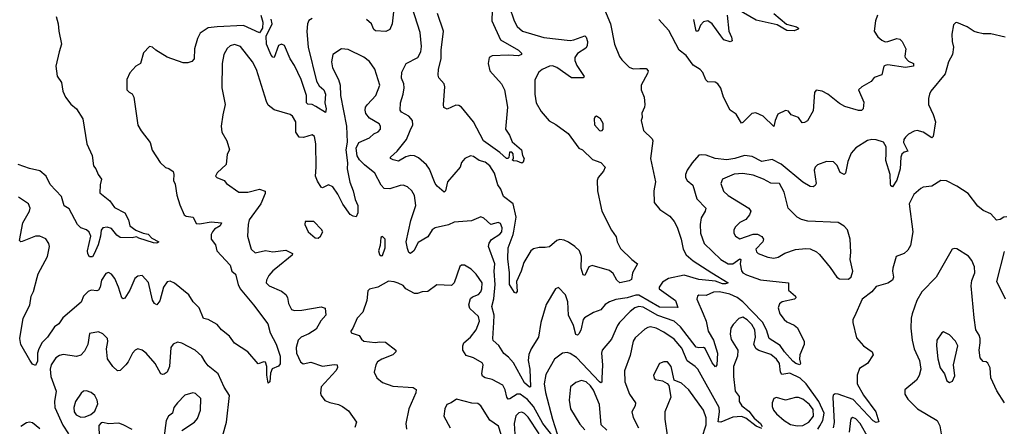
# Model space of a CAD drawing. Extents: x 1603745 to 1745082, y 385868 to 533966.
# Tile 473 of 646: x 1713288 to 1720009, y 467176 to 469953. Entities that reach past the tile are written whole.
import ezdxf

# ---------------------------------------------------------------- set-up
doc = ezdxf.new("R2010")
doc.units = 0

msp = doc.modelspace()

# ---------------------------------------------------------------- linework, layer by layer
at = {"layer": '0CON20XD'}
for points in [[(1715860, 470195), (1715830, 469925), (1715815, 469885.8), (1715787.4, 469872.6), (1715717.4, 469877.4), (1715705, 469885.8), (1715698.1, 469901.9), (1715690.6, 469925), (1715654.6, 469955)], [(1717262.5, 470065), (1717321.5, 469925), (1717348.5, 469785), (1717382.7, 469702.7), (1717398.3, 469678.3), (1717448.3, 469628.3), (1717475, 469618.5), (1717520.6, 469619.4), (1717565, 469619.2), (1717577.1, 469605), (1717574.4, 469585), (1717531.5, 469505), (1717531.5, 469475), (1717550.9, 469425), (1717555.4, 469374.6), (1717553.8, 469355), (1717535.8, 469315), (1717537.5, 469285), (1717531.4, 469265), (1717546.6, 469196.6), (1717605, 469138.8), (1717610.8, 469125), (1717593.8, 469005), (1717627.5, 468845), (1717615.8, 468785), (1717620, 468705), (1717657.4, 468657.4), (1717725, 468610.8), (1717755.7, 468575), (1717775.5, 468535.5), (1717802.9, 468455), (1717817.5, 468385), (1717836.5, 468346.5), (1717885, 468305.4), (1718012.5, 468225), (1718123.3, 468155), (1718105, 468149.6), (1718085, 468149.8), (1718037.5, 468167.5), (1717925, 468177.9), (1717825, 468208.1), (1717716, 468185), (1717675, 468160.8), (1717652.5, 468125), (1717654, 468115), (1717764.4, 468035), (1717781.7, 467988.3), (1717655, 467988.6), (1717515, 468070.9), (1717495, 468071.3), (1717435, 468052.6), (1717358.1, 468041.9), (1717313.1, 468026.9), (1717285, 468006.9), (1717255, 467971.8), (1717205, 467953.5), (1717143.9, 467916.1), (1717134.7, 467905), (1717117.4, 467832.6), (1717105, 467807.5), (1717095, 467799.2), (1717085, 467803.8), (1717069.1, 467865), (1717034.6, 467935), (1717029.2, 468025), (1717015, 468073.3), (1716965, 468123.3), (1716946.2, 468113.8), (1716882.4, 468007.6), (1716845.6, 467885), (1716828.6, 467785), (1716779.7, 467705), (1716764.4, 467665.6), (1716759.5, 467625), (1716769.6, 467565), (1716775.6, 467445), (1716767.5, 467442.5), (1716735, 467472.1), (1716658.2, 467608.2), (1716625, 467647.9), (1716592.9, 467672.9), (1716558.3, 467728.3), (1716521.2, 467761.2), (1716516.9, 467775), (1716525.6, 467884.4), (1716527.1, 467935), (1716510, 467995), (1716524, 468046), (1716534, 468145), (1716528, 468235), (1716532.6, 468285), (1716488.9, 468405), (1716493.3, 468426.7), (1716509, 468451), (1716565, 468488.9), (1716578.8, 468505), (1716581.1, 468531.1), (1716571.1, 468561.1), (1716555, 468568.5), (1716503.1, 468553.1), (1716456.9, 468596.9), (1716435, 468605.7), (1716371.2, 468578.8), (1716255, 468569.6), (1716215, 468551.8), (1716125, 468530.8), (1716102.8, 468517.2), (1716075, 468470), (1716007.7, 468432.3), (1715978.5, 468375), (1715955, 468356.2), (1715945, 468363.3), (1715935, 468391.2), (1715927.1, 468435), (1715958.2, 468581.8), (1715992.2, 468685), (1715982.7, 468752.7), (1715965, 468783.1), (1715935, 468810.6), (1715905, 468821.8), (1715885, 468820.9), (1715815, 468798.8), (1715775, 468801.1), (1715755, 468822.9), (1715711.8, 468905), (1715641.3, 468961.3), (1715606.8, 468996.8), (1715592.6, 469022.6), (1715585.4, 469075), (1715603.5, 469115), (1715675, 469145.6), (1715705, 469172.5), (1715735, 469187.1), (1715750.6, 469205), (1715750.5, 469225), (1715741.7, 469241.7), (1715675, 469281.4), (1715651.7, 469311.7), (1715645.5, 469335), (1715649.5, 469355), (1715662.5, 469375), (1715719.6, 469435), (1715745.5, 469505), (1715712.7, 469615), (1715675, 469666.9), (1715637.3, 469697.3), (1715530.5, 469749.5), (1715485, 469753.1), (1715426.2, 469715), (1715415.7, 469664.3), (1715424.5, 469625), (1715464.8, 469544.8), (1715476.3, 469505), (1715478.6, 469435), (1715518.1, 469225), (1715523.9, 469116.1), (1715514.6, 469065), (1715525.5, 468975.5), (1715523.2, 468935), (1715542.3, 468842.3), (1715563.9, 468785), (1715577.9, 468725), (1715597.3, 468685), (1715596.3, 468633.7), (1715584, 468606), (1715565, 468610), (1715545, 468623.3), (1715495, 468692.7), (1715460.6, 468760.6), (1715425, 468810.8), (1715395, 468825.4), (1715355, 468804.4), (1715345, 468810), (1715321.2, 468851.2), (1715308, 468885), (1715312.7, 468945), (1715309.6, 469105), (1715300.6, 469155), (1715285, 469167.1), (1715225, 469147.8), (1715195, 469151.4), (1715173.6, 469185), (1715173.5, 469255), (1715150, 469295), (1715135, 469305.8), (1715025, 469336.9), (1714985, 469370), (1714971.8, 469395), (1714905, 469613.8), (1714876.7, 469665), (1714795, 469770.5), (1714755, 469783.6), (1714725, 469774.5), (1714705, 469755.7), (1714682.7, 469715), (1714670.4, 469655), (1714666.8, 469486.8), (1714690.9, 469375), (1714675, 469302.5)], [(1716660.5, 468509.5), (1716676.3, 468605), (1716655.5, 468695), (1716591.2, 468745), (1716571.5, 468795), (1716551.2, 468825), (1716528.5, 468905), (1716497.5, 468955), (1716465, 468980.6), (1716425, 468990.8), (1716385, 469018.8), (1716366.4, 469023.6), (1716325.9, 469004.1), (1716303, 468977), (1716294.1, 468945.9), (1716207.5, 468845), (1716195.7, 468785), (1716185, 468776.2), (1716138, 468815), (1716125, 468834), (1716085, 468932), (1716065, 468962.9), (1716009.5, 469009.5), (1715982.8, 469022.8), (1715955, 469024.5), (1715924.7, 469015.3), (1715875, 468987.8), (1715837.5, 468995), (1715820, 469005), (1715818.8, 469015), (1715865.8, 469054.2), (1715929.5, 469135), (1715953.5, 469196.5), (1715972.5, 469235), (1715970, 469265), (1715944.4, 469295), (1715895, 469321.9), (1715885.6, 469335), (1715887.9, 469385), (1715906.5, 469445), (1715912.4, 469487.6), (1715909.5, 469515), (1715894.6, 469554.6), (1715896.2, 469593.8), (1715926.4, 469653.6), (1716005, 469694.4), (1716025.8, 469734.2), (1716030.8, 469769.2), (1716022.2, 469865), (1715966.7, 470036.7)], [(1716514.2, 470015.8), (1716510.4, 469945), (1716570, 469815), (1716693.8, 469745), (1716713.8, 469725), (1716713.6, 469716.4), (1716692.9, 469707.1), (1716625, 469711.8), (1716513, 469707), (1716493.5, 469695), (1716485.4, 469655), (1716497.9, 469605), (1716577.8, 469515), (1716596.9, 469475), (1716618.1, 469355), (1716603.3, 469205), (1716632, 469165), (1716649.5, 469119.5), (1716712.5, 469065), (1716720, 469025), (1716732.5, 469005), (1716725, 468980), (1716715, 468972.5), (1716685, 468987.5), (1716658.3, 468988.3), (1716650, 468995), (1716660, 469005), (1716657.5, 469037.5), (1716648.3, 469048.3), (1716631.7, 469048.3), (1716627, 469013), (1716620, 469005), (1716610, 469005), (1716566.4, 469046.4), (1716455, 469125.8), (1716385, 469254.6), (1716305, 469355.7), (1716285, 469366.9), (1716265, 469369.5), (1716205, 469342), (1716184.4, 469354.4), (1716180.6, 469375), (1716190.6, 469495), (1716185.4, 469515.4), (1716149.5, 469555), (1716145.6, 469575), (1716147.8, 469615), (1716165.5, 469685), (1716164.6, 469745.4), (1716180, 469875), (1716141.1, 469995)], [(1716628.8, 470045), (1716663.6, 469945), (1716685, 469907.5), (1716721.2, 469875), (1716865, 469831.8), (1717045, 469811.2), (1717071.2, 469815), (1717145, 469844), (1717156, 469835), (1717164.3, 469804.3), (1717161.9, 469775), (1717151.9, 469758.1), (1717095, 469722.3), (1717077.3, 469695), (1717077.3, 469675), (1717090.5, 469640.5), (1717141.2, 469565), (1717134.1, 469555.9), (1717055, 469556.9), (1716955, 469626.7), (1716925, 469637.3), (1716904, 469635), (1716855, 469613.6), (1716831.9, 469595), (1716805, 469542.5), (1716804.5, 469445), (1716813.6, 469385), (1716846.7, 469325), (1716902.1, 469262.1), (1716947.4, 469237.4), (1717032.9, 469175), (1717105.9, 469075.9), (1717129.2, 469065), (1717199.1, 468999.1), (1717255, 468976.9), (1717283.8, 468945), (1717272.3, 468917.7), (1717236.2, 468875), (1717230.8, 468855), (1717232.5, 468785), (1717256.9, 468665), (1717261.9, 468645), (1717328.8, 468515), (1717359.1, 468469.1), (1717366, 468435), (1717389.5, 468389.5), (1717466.7, 468315), (1717506.2, 468286.2), (1717471.7, 468225), (1717465, 468178.8), (1717449.2, 468169.2), (1717385, 468156.5), (1717365, 468174.4), (1717339, 468219), (1717315, 468240.4), (1717195, 468274.7), (1717172.3, 468265), (1717145, 468206.2), (1717135, 468211.2), (1717121.2, 468255), (1717123.9, 468335), (1717108.8, 468375), (1717077.8, 468405), (1717035, 468433.6), (1717005, 468446.7), (1716975, 468450.6), (1716955, 468444.2), (1716905, 468402), (1716875, 468396.2), (1716835, 468398), (1716795, 468387.1), (1716777.5, 468375), (1716728.5, 468295), (1716711.8, 468235), (1716680, 468165), (1716685, 468097.5), (1716675, 468086), (1716665, 468089.2), (1716630.5, 468145), (1716630.6, 468225), (1716619.2, 468320.8), (1716623.6, 468395), (1716656.9, 468485), (1716660.5, 468509.5)], [(1718435.8, 469995.8), (1718521.9, 469921.9), (1718590, 469905), (1718604, 469895), (1718602.3, 469887.7), (1718575, 469876.7), (1718525, 469878.6), (1718459.1, 469919.1), (1718315, 469950.7), (1718185, 470026.2)], [(1713537.1, 469975), (1713550.6, 469925), (1713554.3, 469874.3), (1713573.8, 469785), (1713557.1, 469732.9), (1713534.3, 469635.7), (1713545, 469567.5), (1713573.8, 469525), (1713583.3, 469465), (1713600.8, 469425), (1713637, 469377), (1713675.4, 469345.4), (1713720, 469275), (1713745.7, 469105), (1713782.9, 469025), (1713792.5, 468955), (1713808.8, 468935), (1713823.3, 468895), (1713846.2, 468865), (1713836.7, 468825), (1713835, 468770), (1713904, 468715), (1713935, 468670), (1714006.2, 468635), (1714030, 468585), (1714040, 468545), (1714080, 468515), (1714130, 468495), (1714165, 468488.5), (1714190.3, 468460.3), (1714238.8, 468435), (1714225, 468426.2), (1714202, 468428), (1714101.8, 468461.8), (1714085, 468469.2), (1714055, 468463.8), (1713975, 468466.3), (1713952.2, 468482.2), (1713915, 468526.5), (1713885, 468536.5), (1713855, 468531.9), (1713843.8, 468516.2), (1713840.4, 468475), (1713823.9, 468415), (1713797.3, 468352.7), (1713785, 468334), (1713764.4, 468334.4), (1713753.1, 468353.1), (1713750.4, 468375), (1713773.6, 468475), (1713761.3, 468501.3), (1713745, 468517.3), (1713705, 468530.5), (1713682.3, 468555), (1713625, 468660.5), (1713591.9, 468681.9), (1713574.6, 468745), (1713497.1, 468827.1), (1713468.5, 468885), (1713425, 468920.8), (1713355, 468937), (1713277.1, 468965)], [(1714934, 469985), (1714947.3, 469937.3), (1714946.2, 469895), (1714925, 469863.8), (1714815, 469913.3), (1714635, 469905.3), (1714575, 469898.2), (1714519.5, 469860.5), (1714500.9, 469825), (1714480.5, 469755), (1714478.6, 469685), (1714462.1, 469667.9), (1714435, 469658.6), (1714405, 469659.4), (1714295, 469696.2), (1714216.7, 469745), (1714195, 469766.7), (1714175, 469770), (1714134.1, 469725.9), (1714112.5, 469655), (1714080, 469635), (1714040.5, 469589.5), (1714020, 469545), (1714020, 469475), (1714035, 469457.5), (1714055, 469447.5), (1714068, 469425), (1714095, 469232.5), (1714116.2, 469195), (1714178, 469115), (1714193, 469063), (1714247, 468977), (1714282.7, 468942.7), (1714305.9, 468935.9), (1714335.8, 468915.8), (1714341.4, 468895), (1714337.5, 468855), (1714350.2, 468830.2), (1714360.4, 468755), (1714381.9, 468688.1), (1714411.1, 468621.1), (1714425, 468611.1), (1714472, 468605), (1714491.7, 468561.7), (1714515, 468558.4), (1714595, 468571.3), (1714666.7, 468565), (1714656.7, 468545), (1714618.8, 468521.2), (1714604.3, 468505), (1714594.2, 468485), (1714595.8, 468455), (1714624.2, 468415), (1714634, 468375), (1714725, 468276.2), (1714736.2, 468236.2), (1714761.2, 468215), (1714778.6, 468145), (1714792.9, 468115), (1714884.5, 468005), (1714981.2, 467875), (1714998, 467815), (1715037.8, 467737.8), (1715066.5, 467655), (1715066.9, 467603.1), (1715055, 467586.7), (1715011.4, 467568.6), (1715000.7, 467539.3), (1714995, 467480), (1714985, 467470), (1714975.8, 467524.2), (1714976.2, 467585), (1714965, 467613.3), (1714955, 467616.2), (1714915, 467603.3), (1714844.4, 467684.4), (1714753.4, 467743.4), (1714720.7, 467790.7), (1714665, 467835.7), (1714635, 467870), (1714575, 467904.5), (1714542.5, 467912.5), (1714512.9, 467985), (1714471.4, 468025), (1714443.1, 468073.1), (1714345, 468154.4), (1714315, 468167.5), (1714295, 468162.5), (1714270.7, 468125), (1714245, 468033.8), (1714225, 468005.8), (1714208.6, 468015), (1714195, 468038), (1714167.2, 468157.2), (1714125, 468206.2), (1714095, 468201.9), (1714074, 468186), (1714039.5, 468105), (1714005, 468051.2), (1713995, 468046.2), (1713985, 468053.8), (1713963.6, 468125), (1713938, 468185), (1713915, 468213.8), (1713895, 468227.1), (1713875, 468218.6), (1713846.4, 468175), (1713838.5, 468125), (1713826.5, 468105), (1713815, 468101.1), (1713775, 468106.2), (1713755, 468097.5), (1713724.6, 468065), (1713706.8, 468023.2), (1713583.2, 467916.8), (1713555.4, 467874.6), (1713524.7, 467855.3), (1713478.5, 467785), (1713442.5, 467747.5), (1713418.2, 467705), (1713409.6, 467675), (1713410.4, 467619.6), (1713395, 467591.2), (1713375, 467600.8), (1713357.5, 467627.5), (1713295.8, 467735), (1713289.5, 467775), (1713312.5, 467915), (1713357.4, 468002.6), (1713366.7, 468065), (1713383.1, 468096.9), (1713407, 468193), (1713413.5, 468216.5), (1713478.9, 468335), (1713491.5, 468405), (1713486.9, 468425), (1713466.3, 468456.3), (1713425, 468474.5), (1713395, 468473.5), (1713305, 468438), (1713295, 468436.7), (1713286.7, 468445), (1713308.6, 468565), (1713355.5, 468645), (1713358.5, 468665), (1713348.1, 468695), (1713280.2, 468740.2)], [(1715285, 469960.9), (1715262.3, 469947.7), (1715253.2, 469925), (1715248.1, 469871.9), (1715258, 469765), (1715313.4, 469533.4), (1715331.9, 469501.9), (1715364, 469474), (1715374.7, 469444.7), (1715371.6, 469385), (1715379.5, 469345), (1715375, 469320), (1715309.3, 469360.7), (1715285, 469374), (1715255, 469376.7), (1715246.7, 469385), (1715245.3, 469435), (1715209.5, 469545), (1715165, 469640.6), (1715135.3, 469685), (1715095, 469776.9), (1715075, 469786.9), (1715055, 469776.7), (1715025, 469696), (1715015, 469697.5), (1715005, 469712), (1714972, 469785), (1714969.7, 469840.3), (1715011.8, 469925), (1715005, 469956)], [(1719144.5, 469985), (1719131.1, 469945), (1719120.8, 469875), (1719145.7, 469835.7), (1719172.4, 469812.4), (1719195, 469802.5), (1719215, 469803.5), (1719275, 469824.6), (1719295, 469820.9), (1719312.7, 469805), (1719337.1, 469755), (1719329.2, 469705), (1719332.5, 469695), (1719355, 469670.8), (1719390, 469655), (1719390, 469635), (1719335, 469625.7), (1719215, 469646), (1719195, 469640), (1719187.5, 469635), (1719173.9, 469576.1), (1719121.7, 469558.3), (1719099.3, 469530.7), (1719037.5, 469495), (1719013.3, 469475), (1719050.7, 469390.7), (1719046.2, 469345), (1719035, 469334), (1719015, 469332.2), (1718920.6, 469360.6), (1718885, 469381.1), (1718804, 469444), (1718765, 469464.4), (1718725, 469471.2), (1718712.5, 469455), (1718705, 469330), (1718666.8, 469263.2), (1718645, 469250), (1718629.3, 469249.3), (1718605, 469286.2), (1718555, 469302.5), (1718535, 469327.5), (1718515, 469333.3), (1718462.7, 469307.3), (1718444.3, 469265.7), (1718435, 469223.3), (1718362.5, 469295), (1718312.8, 469317.2), (1718285, 469312.2), (1718225, 469250), (1718215, 469246.2), (1718178.3, 469308.3), (1718137.5, 469335), (1718092.9, 469425), (1718074, 469485), (1718054, 469515), (1718035, 469526.4), (1717985, 469528), (1717972.1, 469542.1), (1717952.2, 469592.2), (1717933.1, 469613.1), (1717885, 469642.3), (1717838.3, 469708.3), (1717789.4, 469745), (1717719.8, 469879.8), (1717650, 469955)], [(1718118.5, 469985), (1718129.1, 469875), (1718147.2, 469835), (1718150.8, 469809.2), (1718137.5, 469802.5), (1718095, 469815.6), (1718075, 469842.9), (1718015, 469924.5), (1717984.4, 469945.6), (1717955, 469937.8), (1717934.6, 469915), (1717918.6, 469875), (1717905, 469873.8), (1717888.8, 469955)], [(1720015, 469834.3), (1719916.5, 469856.5), (1719865, 469857.3), (1719825.4, 469865.4), (1719803.1, 469873.1), (1719755.4, 469905.4), (1719685, 469933.3), (1719675, 469932.5), (1719662.3, 469917.7), (1719652, 469855), (1719652.5, 469805), (1719661.4, 469765), (1719654.5, 469715), (1719628.2, 469665), (1719605, 469583.8), (1719507.5, 469465), (1719498.6, 469445), (1719491.4, 469415), (1719491.9, 469375), (1719524.4, 469305), (1719538.5, 469255), (1719524, 469155), (1719515, 469146), (1719455, 469186), (1719413.8, 469196.2), (1719395, 469192.5), (1719355, 469170.5), (1719335, 469151.9), (1719323.6, 469135), (1719322.1, 469115), (1719350, 469055), (1719325, 469048), (1719310, 469035), (1719302.7, 469015), (1719299.1, 468935), (1719275, 468858), (1719245, 468811.2), (1719235, 468817.5), (1719231.8, 468831.8), (1719230, 468895), (1719201.5, 468991.5), (1719201.7, 469038.3), (1719203.3, 469085), (1719185, 469117.2), (1719135, 469133.6), (1719104.5, 469135.5), (1719075, 469128.6), (1718995, 469076.9), (1718965, 469041.9), (1718941.8, 468985), (1718925.7, 468905), (1718915, 468896.7), (1718889.7, 468909.7), (1718868.1, 468958.1), (1718842.2, 468982.2), (1718795, 468984.5), (1718735, 468962.9), (1718718.7, 468945), (1718711.4, 468925), (1718724.4, 468835), (1718719.1, 468820.9), (1718705, 468810.8), (1718685, 468814.3), (1718635, 468844.4), (1718485, 468965.8), (1718425, 468997.5), (1718355, 468983.8), (1718288.7, 469018.7), (1718235, 469025.4), (1718168.8, 469005), (1718115, 468996), (1718034.5, 469004.5)], [(1714675, 469302.5), (1714662.5, 469225), (1714668.6, 469185), (1714702, 469125), (1714721.2, 469065), (1714704, 469035), (1714698.6, 468965), (1714635, 468906.7), (1714624.2, 468885), (1714634.4, 468874.4), (1714683.3, 468855), (1714700, 468835), (1714784.3, 468774.3), (1714845, 468775.6), (1714925, 468794.5), (1714963, 468783), (1714963.3, 468765), (1714934.6, 468695.4), (1714854.7, 468585), (1714846.9, 468555), (1714842.5, 468475), (1714867.8, 468385), (1714895, 468361.5), (1714965, 468376.4), (1715015, 468367.9), (1715105, 468377.8), (1715151.2, 468355), (1715148, 468345), (1715037.4, 468252.6), (1715015, 468238.5), (1714987.8, 468205), (1714972.5, 468175), (1714970, 468155), (1714991.2, 468135), (1715075, 468097.8), (1715104.4, 468075), (1715115.5, 468055), (1715123.5, 468015), (1715143.9, 467973.9), (1715165, 467965.6), (1715215, 467969.6), (1715345, 467991.8), (1715372.7, 467982.7), (1715376.9, 467935), (1715344.2, 467895.8), (1715311.7, 467838.3), (1715262.9, 467807.1), (1715210, 467785), (1715188.9, 467765), (1715175.3, 467715), (1715178.1, 467675), (1715204.7, 467615), (1715222.8, 467602.8), (1715275, 467613.1), (1715355, 467585.5), (1715435, 467598.5), (1715455.7, 467595), (1715457.5, 467575), (1715446.7, 467555), (1715346, 467445), (1715342.3, 467402.3), (1715346.2, 467385), (1715371.3, 467351.3), (1715405, 467337.8), (1715465.3, 467325.3), (1715491.8, 467311.8), (1715531.7, 467281.7), (1715586.2, 467205), (1715575, 467167.5)], [(1717255, 469194.4), (1717265, 469196.2), (1717270.8, 469205), (1717270, 469245), (1717253.8, 469275), (1717225, 469293.3), (1717215, 469287.5), (1717210, 469275), (1717212, 469235), (1717245, 469196.2), (1717255, 469194.4)], [(1718034.5, 469004.5), (1717975, 469028), (1717945, 469031.2), (1717925, 469026.7), (1717877.5, 468975), (1717844, 468925), (1717833.8, 468895), (1717833.8, 468875), (1717844, 468855), (1717883.5, 468823.5), (1717910.6, 468730.6), (1717972.5, 468665), (1717967.8, 468645), (1717941, 468599), (1717933.3, 468555), (1717934.7, 468495), (1717960.5, 468425), (1718074.3, 468314.3), (1718125, 468286.5), (1718155, 468286.2), (1718205, 468320.5), (1718210, 468315), (1718206.8, 468285), (1718215, 468238.6), (1718225, 468224.6), (1718249.6, 468209.6), (1718345.8, 468175.8), (1718535, 468155.6), (1718535.6, 468105), (1718584.2, 468065), (1718586.4, 468053.6), (1718576.1, 468043.9), (1718493.8, 468025), (1718475, 468011.2), (1718465.6, 467985), (1718476.9, 467945), (1718505.5, 467905), (1718525, 467888.2), (1718575.8, 467865.8), (1718598.1, 467848.1), (1718642.5, 467755), (1718644, 467735), (1718614.1, 467664.1), (1718610.8, 467635), (1718618.8, 467605), (1718613.3, 467596.7), (1718586.2, 467605), (1718565, 467620.4), (1718508.2, 467685), (1718478.7, 467728.7), (1718404.6, 467775), (1718386.3, 467835), (1718358, 467888), (1718225.1, 468025.1), (1718185, 468055.2), (1718135, 468078.8), (1718064.8, 468095.2), (1718025, 468091.8), (1717975, 468068.9), (1717925, 468072.5), (1717914, 468065), (1717911.4, 468045), (1717954.2, 467944.2), (1717973.7, 467893.7), (1717988.2, 467825), (1718025, 467764.4), (1718051.1, 467675), (1718046.9, 467595), (1718038, 467582), (1718015, 467608.6), (1717967.2, 467707.2), (1717955, 467713.8), (1717925, 467711.3), (1717905, 467716.9), (1717800, 467855), (1717755, 467894.7), (1717643.3, 467933.3), (1717545, 467990.2), (1717515, 467993.2), (1717488.1, 467985), (1717455, 467960.8), (1717382.5, 467885), (1717368.2, 467865), (1717328.8, 467771.2), (1717264.6, 467695.4), (1717258.5, 467675), (1717267.3, 467595), (1717262.1, 467502.1), (1717262.3, 467477.7), (1717255, 467472.5), (1717245, 467478.9), (1717088.1, 467645), (1717045, 467674), (1717025, 467679.1), (1716993.9, 467676.1), (1716938.6, 467635), (1716880.5, 467529.5), (1716869.1, 467465), (1716877.6, 467407.6), (1716925.3, 467225), (1716958.1, 467125)], [(1718945, 468180), (1718963.6, 468196.4), (1718976, 468235), (1718956.1, 468316.1), (1718961.4, 468365), (1718957.3, 468455), (1718938, 468518), (1718915, 468543.1), (1718875, 468567.8), (1718667.4, 468577.4), (1718625, 468588.9), (1718596, 468605), (1718532.9, 468665), (1718505.6, 468775), (1718475, 468833.8), (1718415, 468835.5), (1718365, 468864.6), (1718295, 468891.8), (1718225, 468901.6), (1718165, 468897.5), (1718085.6, 468865), (1718074.5, 468834.5), (1718093, 468783), (1718123.2, 468753.2), (1718266, 468665), (1718279.2, 468645), (1718270.5, 468619.5), (1718245, 468587.5), (1718205, 468567.1), (1718171.2, 468535), (1718162, 468515), (1718162.5, 468495), (1718173.8, 468475), (1718205, 468456.9), (1718295, 468488.8), (1718325, 468488.5), (1718353.1, 468473.1), (1718364.4, 468455), (1718360.6, 468435), (1718313.5, 468385), (1718316.6, 468366.6), (1718328, 468355), (1718395, 468331.4), (1718435, 468324.3), (1718465, 468331.4), (1718510.9, 468359.1), (1718585, 468384.2), (1718655, 468390.8), (1718685, 468387.5), (1718727.4, 468367.4), (1718748.5, 468348.5), (1718821.3, 468261.3), (1718865, 468193.3), (1718885, 468183.3), (1718945, 468180)], [(1720025.6, 468605.6), (1720006.1, 468603.9), (1719981.7, 468588.3), (1719955, 468584.2), (1719917.9, 468627.9), (1719865, 468650), (1719828.3, 468678.3), (1719762.5, 468765), (1719685.7, 468815.7), (1719615, 468852.2), (1719575, 468854.2), (1719515, 468815.8), (1719455, 468809.4), (1719439.3, 468800.7), (1719392, 468758), (1719360.6, 468695), (1719385.6, 468505), (1719369.7, 468410.3), (1719350.3, 468379.7), (1719325, 468356.2), (1719271.2, 468335), (1719248.8, 468255), (1719246, 468235), (1719253.1, 468195), (1719245.7, 468175), (1719215, 468153.6), (1719135, 468131.5), (1719104.7, 468095.3), (1719040, 468045), (1718986, 467925), (1718976.2, 467905), (1718976.2, 467883.8), (1718999.7, 467779.7), (1719048.8, 467725), (1719107.5, 467685), (1719113.3, 467665), (1719076, 467605), (1719020.4, 467569.6), (1719005.3, 467524.7), (1719004.7, 467465), (1719048.6, 467388.6), (1719131.5, 467275), (1719153.3, 467206.7), (1719135, 467200.8), (1719115, 467212.5), (1718978.6, 467358.6), (1718875, 467396.2), (1718855, 467397.9), (1718842.1, 467387.9), (1718838.7, 467371.3), (1718847.9, 467202.1), (1718841.2, 467165)], [(1715325, 468460), (1715342.5, 468475), (1715357.5, 468505), (1715349.3, 468519.3), (1715295, 468573.8), (1715237.5, 468575), (1715233.8, 468555), (1715258, 468505), (1715305, 468464), (1715325, 468460)], [(1715755, 468340), (1715765, 468342.5), (1715783.3, 468395), (1715783, 468453), (1715765, 468472.5), (1715753.3, 468465), (1715748.3, 468411.7), (1715736.7, 468375), (1715745, 468350), (1715755, 468340)], [(1720009.6, 467335), (1719959, 467419), (1719917.1, 467507.1), (1719911.8, 467575), (1719897.8, 467607.8), (1719885, 467616.2), (1719865, 467618), (1719843.8, 467643.8), (1719836.7, 467695), (1719845.3, 467745), (1719843.6, 467775), (1719837.8, 467797.8), (1719815.5, 467835), (1719802.8, 467917.2), (1719782.3, 468135), (1719788, 468172), (1719807.1, 468225), (1719805.7, 468265), (1719787.6, 468307.6), (1719765, 468337.1), (1719685, 468387.5), (1719669.5, 468390.5), (1719653.8, 468385), (1719544.4, 468195), (1719445.5, 468095), (1719411.9, 468035), (1719380.6, 467945), (1719373.3, 467915), (1719371.5, 467845), (1719380.3, 467765), (1719394.2, 467704.2), (1719430.8, 467625), (1719440.4, 467565), (1719427.3, 467522.7), (1719409.1, 467490.9), (1719330, 467425), (1719330.8, 467395), (1719350.9, 467360.9), (1719415.7, 467295.7), (1719550.8, 467215), (1719568.3, 467178.3), (1719578.6, 467125)], [(1720018.4, 468045), (1719957.9, 468165), (1720011.1, 468368.9)], [(1716927.9, 467107.9), (1716858.3, 467195), (1716795, 467310.6), (1716755, 467359.8), (1716705, 467396.2), (1716685, 467394.7), (1716635, 467362.2), (1716621.5, 467361.5), (1716613.6, 467373.6), (1716602.9, 467425), (1716585, 467456), (1716513.8, 467495), (1716465, 467507.1), (1716447.9, 467517.9), (1716442.1, 467535), (1716452.2, 467595), (1716445, 467610), (1716385, 467642.3), (1716335, 467658.6), (1716313.1, 467695), (1716313.2, 467725), (1716320.9, 467745), (1716364.5, 467785), (1716404.5, 467835), (1716427.1, 467895), (1716419.5, 467925), (1716360.8, 467980.8), (1716354.5, 468004.5), (1716365, 468048.6), (1716379.7, 468060.3), (1716418.9, 468075), (1716435, 468094.3), (1716442.3, 468115), (1716445, 468156.2), (1716405, 468215.6), (1716369.7, 468249.7), (1716325, 468276.7), (1716305, 468277.5), (1716292.3, 468267.7), (1716254, 468155), (1716235, 468137.5), (1716135, 468141.2), (1716075, 468096.2), (1716035, 468093.8), (1716003.9, 468083.9), (1715983.6, 468083.6), (1715924.3, 468115), (1715905, 468137.5), (1715872.7, 468152.7), (1715845, 468163.1), (1715805, 468167.5), (1715733, 468127), (1715675, 468113.3), (1715665, 468100), (1715658.6, 468035), (1715631.4, 467955), (1715592, 467915), (1715562, 467845), (1715547.5, 467825), (1715550, 467815), (1715605, 467796.2), (1715620.5, 467770.5), (1715637.4, 467757.4), (1715715, 467747.8), (1715746.8, 467753.2), (1715785, 467749.4), (1715856.7, 467695), (1715856.7, 467685), (1715836, 467665), (1715761.2, 467635), (1715730, 467615), (1715719.2, 467595), (1715708, 467545), (1715726.1, 467506.1), (1715765.7, 467475.7), (1715835, 467450), (1715975, 467440), (1715995, 467426.7), (1715991.9, 467405), (1715944.7, 467295.3), (1715924.4, 467195), (1715929.4, 467155)], [(1718737, 467155), (1718750.5, 467179.5), (1718770.3, 467215), (1718778.9, 467265), (1718742.8, 467345), (1718657, 467465), (1718616.6, 467505), (1718545, 467538.8), (1718490.4, 467530.4), (1718481.9, 467545), (1718475.7, 467605), (1718455, 467633.9), (1718415, 467665.4), (1718332.6, 467692.6), (1718314.3, 467705), (1718300.5, 467735), (1718311.5, 467785), (1718307.1, 467835), (1718285, 467871.1), (1718255, 467902.2), (1718225, 467922), (1718198, 467912), (1718159.3, 467870.7), (1718143.1, 467845), (1718137.8, 467805), (1718145, 467768.8), (1718190, 467695), (1718187.8, 467655), (1718160.9, 467585), (1718160, 467515), (1718171.2, 467415), (1718198.3, 467378.3), (1718199.8, 467345), (1718216.5, 467316.5), (1718265, 467278.4), (1718302.3, 467232.3), (1718344.5, 467195), (1718356.9, 467175)], [(1714675.6, 467115.6), (1714700, 467205), (1714719.4, 467385), (1714683.7, 467443.7), (1714643.1, 467535), (1714575, 467588.5), (1714555.3, 467615.3), (1714532.2, 467655), (1714486.9, 467695), (1714395, 467744.3), (1714365, 467750), (1714335, 467736), (1714320.6, 467715), (1714310, 467585), (1714295, 467546), (1714275, 467532), (1714265, 467528.8), (1714252, 467535), (1714212.9, 467605), (1714152.5, 467675), (1714125, 467696), (1714095, 467704), (1714076.2, 467695), (1714057.5, 467675), (1714029.4, 467615), (1714012.9, 467595), (1713975, 467557.5), (1713955, 467554), (1713923.1, 467585), (1713886.9, 467636.9), (1713880.9, 467705), (1713889.5, 467755), (1713887.1, 467775), (1713855, 467808), (1713825, 467820.8), (1713765, 467810), (1713753.3, 467735), (1713730.2, 467689.8), (1713705, 467660.5), (1713675, 467652.3), (1713585, 467665.4), (1713560.5, 467659.5), (1713535, 467644.4), (1713502.9, 467595), (1713495.9, 467565), (1713499.6, 467515), (1713536.8, 467416.8), (1713524.7, 467344.7), (1713527.4, 467305), (1713583.1, 467183.1), (1713621.4, 467125)], [(1718355, 467160), (1718315, 467176.1), (1718245, 467231.2), (1718215, 467241.7), (1718155, 467237.7), (1718075, 467204), (1718055.6, 467205.6), (1718066, 467275), (1718063.1, 467305), (1717917.2, 467565), (1717899.6, 467585), (1717845, 467623.8), (1717808.4, 467708.4), (1717755, 467770.8), (1717685, 467818.5), (1717632, 467845), (1717595, 467855.6), (1717575, 467850), (1717555, 467838.9), (1717490.1, 467779.9), (1717475, 467756.7), (1717455, 467658.8), (1717416.2, 467553.8), (1717418.6, 467478.6), (1717450.8, 467395), (1717490.6, 467335), (1717488.6, 467315), (1717466, 467275), (1717475.6, 467235), (1717513.3, 467165)], [(1719635, 467475.7), (1719655, 467484.3), (1719670.7, 467519.3), (1719662.9, 467595), (1719692, 467725), (1719675, 467757.5), (1719635, 467800), (1719595, 467820), (1719583.3, 467815), (1719549.4, 467765), (1719546.5, 467725), (1719554.5, 467635.5), (1719572.5, 467575), (1719600.5, 467535), (1719617.4, 467487.4), (1719635, 467475.7)], [(1717944.7, 467095), (1717974.8, 467185.2), (1717973.8, 467233.8), (1717956.5, 467285), (1717855, 467424), (1717805, 467470.8), (1717755, 467490), (1717735.6, 467585), (1717710, 467615), (1717685, 467616.9), (1717655, 467604.2), (1717614.3, 467525), (1717618, 467505), (1717626.7, 467495), (1717675, 467486.2), (1717708.8, 467468.8), (1717720, 467455), (1717732, 467375), (1717692.5, 467275), (1717691.1, 467225), (1717708.9, 467115)], [(1717295, 467150), (1717256.8, 467186.8), (1717245.2, 467325), (1717205, 467422.7), (1717185, 467451.7), (1717155, 467479.2), (1717122.3, 467487.7), (1717084.2, 467475.8), (1717046.9, 467445), (1717038.9, 467355), (1717049.1, 467295), (1717110.6, 467190.6), (1717145, 467152.5)], [(1713705, 467237.3), (1713735, 467241.4), (1713772.9, 467257.1), (1713801.7, 467278.3), (1713821.7, 467328.3), (1713817.8, 467355), (1713800, 467385), (1713775, 467406.9), (1713745, 467417.1), (1713724.5, 467415.5), (1713708, 467402), (1713669.1, 467345), (1713657.9, 467305), (1713660.4, 467275), (1713673.6, 467253.6), (1713705, 467237.3)], [(1714395, 467146), (1714481.4, 467205), (1714501.9, 467228.1), (1714523.3, 467285), (1714525.5, 467365), (1714488.8, 467398.8), (1714470, 467405), (1714415, 467388), (1714365, 467335.7), (1714341.1, 467305), (1714332.2, 467265), (1714304.4, 467245), (1714287.8, 467215), (1714272.5, 467095)], [(1716595, 467056.7), (1716556.4, 467176.4), (1716497.9, 467217.9), (1716435, 467315.8), (1716415, 467330.6), (1716374.5, 467334.5), (1716269.5, 467360.5), (1716234.2, 467335.8), (1716204.2, 467325), (1716189.4, 467295), (1716183.1, 467245), (1716225.9, 467165.9)], [(1718595, 467178.2), (1718635, 467182.1), (1718675, 467203.8), (1718707.4, 467245), (1718705, 467290.8), (1718679.6, 467325), (1718635, 467360), (1718605, 467372.1), (1718585, 467373.5), (1718515.4, 467354.6), (1718455, 467372.5), (1718436.2, 467365), (1718423.8, 467335), (1718425, 467310), (1718434.2, 467285), (1718455, 467261.4), (1718505.8, 467215), (1718549.1, 467189.1), (1718595, 467178.2)], [(1716834.1, 467125), (1716758.8, 467238.8), (1716735, 467263.5), (1716715, 467271.8), (1716695, 467266.9), (1716675, 467247.5), (1716663.8, 467195), (1716670.5, 467085)], [(1713425, 467157.8), (1713375, 467199.5), (1713355, 467204.6), (1713335, 467198.9), (1713295, 467174.6)], [(1714055, 467154.2), (1713995, 467186.7), (1713965, 467196.7), (1713895, 467192.2), (1713855, 467202.5), (1713845, 467200), (1713828.3, 467181.7), (1713830, 467105)], [(1719081.4, 467095), (1719025, 467194.5), (1718995, 467226.5), (1718975, 467235.6), (1718965, 467230), (1718958.9, 467215), (1718949.1, 467135)]]:
    msp.add_lwpolyline(points, dxfattribs=at)

doc.saveas('drawing.dxf')
